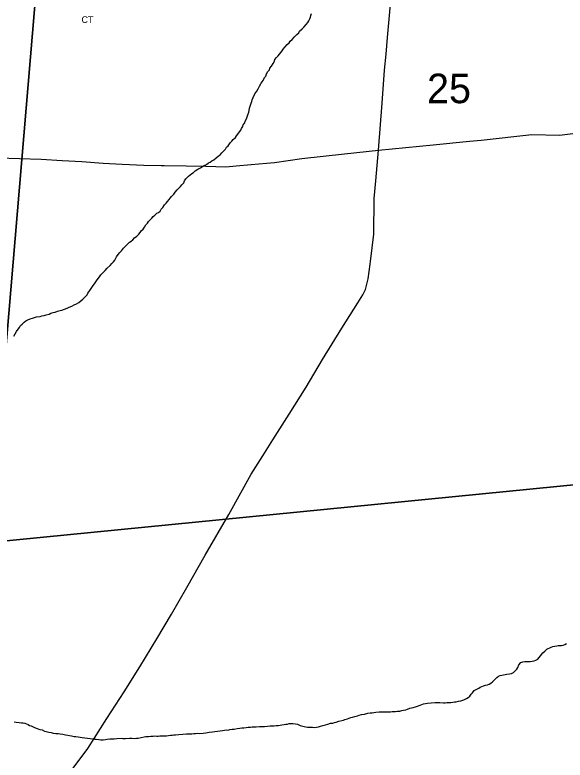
# Model space of a CAD drawing. Extents: x 1310247 to 1664935, y 284496 to 704931.
# Drawn here: x 1495982 to 1500101, y 562696 to 568275 of the extents above; entities that cross this region are included whole.
import ezdxf

# ---------------------------------------------------------------- set-up
doc = ezdxf.new("R2010")
doc.units = 0
for name, color, linetype in [('GM_P_State_Location', 7, 'Continuous'), ('GM_X_County', 7, 'Continuous'), ('GM_X_Interstate_Shield', 7, 'Continuous'), ('GM_X_Minor_River_Text', 7, 'Continuous'), ('GM_X_US_Location', 7, 'Continuous')]:
    doc.layers.add(name, color=color, linetype=linetype)

msp = doc.modelspace()

# ---------------------------------------------------------------- linework, layer by layer
at = {"layer": 'GM_X_County'}
for points in [[(1490772.2, 570534), (1496258.3, 569855.4), (1495789, 564325.3), (1490328.6, 565207.3)], [(1496258.3, 569855.4), (1501640.4, 570244.6), (1501203.7, 564857.8), (1495789, 564325.3)], [(1495789, 564325.3), (1501203.7, 564857.8), (1500750.3, 559431.5), (1495336.9, 558652.9)]]:
    msp.add_lwpolyline(points, close=True, dxfattribs=at)
at = {"layer": 'GM_X_Interstate_Shield'}
for points in [[(1498761, 567982), (1498772.3, 568105), (1498806.7, 568495.1), (1498851.3, 568943), (1498877.7, 569236.8), (1498902, 569539.7), (1498916.2, 569670.4), (1498925.3, 569755.6), (1498932.4, 569863), (1498943.6, 570026.1), (1498968.1, 570176.7), (1498998.2, 570563.4), (1499032.9, 570976.1), (1499064.7, 571348.8), (1499066.8, 571350.7), (1499095.7, 571681.3), (1499100.5, 571743.5)], [(1498705.4, 567263), (1498731.8, 567614.5), (1498750, 567861.8), (1498761, 567982)], [(1499384.6, 567329.3), (1499472.5, 567337.9), (1499851.4, 567378.5), (1500058.3, 567375.1), (1500259.2, 567399)], [(1498705.4, 567263), (1499112.7, 567302.5), (1499384.6, 567329.3)], [(1497866.7, 567165.2), (1497925.2, 567170.7), (1498129.9, 567199.1), (1498450.1, 567235.6), (1498705.4, 567263)], [(1498645.3, 566427.7), (1498669.7, 566633.5), (1498673, 566901.2), (1498684.1, 567033), (1498705.4, 567263)], [(1495442.6, 567228.6), (1495553.4, 567218.8), (1495857.1, 567203.6), (1496015.4, 567200.3), (1496177.7, 567194.9), (1496335.8, 567185.6), (1496482, 567176.6), (1496642.1, 567165.2), (1496784.3, 567158.2), (1496948.5, 567148.8), (1497076.4, 567147.9)], [(1497076.4, 567147.9), (1497082.7, 567147.8), (1497098.8, 567147.7), (1497265.1, 567144.2), (1497411.3, 567141.2), (1497561.6, 567138.1), (1497637.9, 567144.5), (1497750.4, 567154.2), (1497866.7, 567165.2)], [(1496388.3, 562595.2), (1496528.5, 562782.6), (1496671.4, 563006.3), (1496799.9, 563206.2), (1496918.1, 563394.3), (1497044.8, 563604.3), (1497154.9, 563788.5), (1497269.2, 563986.7), (1497406.7, 564230.6), (1497583.4, 564533.8), (1497752.1, 564835.2), (1497837.2, 564973.8), (1497913.8, 565092.6), (1498036.1, 565286.6), (1498162.6, 565486.6), (1498285.2, 565694.7), (1498430.4, 565928.4), (1498548.6, 566118.5), (1498588, 566177.9), (1498606.9, 566219.6), (1498626.6, 566299.4), (1498642.9, 566407.4), (1498645.3, 566427.7)]]:
    msp.add_lwpolyline(points, dxfattribs=at)
at = {"layer": 'GM_X_Minor_River_Text'}
for points in [[(1497754.7, 567627.2), (1497759.1, 567639.2), (1497765.5, 567657.1), (1497778.3, 567684.9), (1497792.8, 567704.6), (1497803.3, 567722.4), (1497813.9, 567742.2), (1497826.5, 567764), (1497841, 567783.7), (1497851.6, 567805.5), (1497859.9, 567817.3), (1497866.3, 567833.2), (1497876.8, 567851), (1497887.2, 567864.8), (1497891.5, 567876.8), (1497901.9, 567890.5), (1497914.5, 567910.3), (1497924.9, 567928.1), (1497929.3, 567940), (1497941.7, 567955.8), (1497952.1, 567969.6), (1497962.4, 567981.4), (1497972.8, 567993.2), (1497983.1, 568004.9), (1497991.5, 568018.8), (1498003.9, 568032.5), (1498020.4, 568052.2), (1498034.8, 568065.9), (1498043.1, 568077.7), (1498057.5, 568091.4), (1498076.1, 568111), (1498092.6, 568128.7), (1498106.9, 568140.3), (1498113.3, 568154.2), (1498131.8, 568169.8), (1498144.2, 568183.6), (1498162.7, 568203.2), (1498175.1, 568216.9), (1498181.5, 568230.8), (1498189.9, 568246.7), (1498196.2, 568258.5), (1498198.6, 568270.5), (1498202.9, 568284.5)], [(1496578.1, 566261.7), (1496592.7, 566283.4), (1496605.2, 566301.2), (1496615.6, 566315), (1496626, 566328.8), (1496642.5, 566346.4), (1496657, 566362.1), (1496673.4, 566377.8), (1496694, 566399.3), (1496708.4, 566413), (1496720.8, 566426.7), (1496731.1, 566438.5), (1496737.5, 566452.4), (1496743.8, 566464.3), (1496754.3, 566480.1), (1496768.7, 566495.8), (1496779.1, 566507.6), (1496795.6, 566527.2), (1496810.1, 566542.9), (1496824.5, 566558.6), (1496840.9, 566572.2), (1496853.2, 566582), (1496865.5, 566591.7), (1496877.9, 566605.4), (1496894.3, 566619.1), (1496908.7, 566632.8), (1496919, 566644.6), (1496927.4, 566658.4), (1496941.7, 566670.1), (1496952.2, 566685.9), (1496962.7, 566703.7), (1496975, 566715.4), (1496983.3, 566727.2), (1496991.6, 566739.1), (1497006, 566752.8), (1497018.4, 566766.5), (1497030.7, 566776.2), (1497045.1, 566789.9), (1497057.3, 566795.7), (1497069.6, 566805.4), (1497078, 566819.2), (1497088.3, 566833), (1497102.9, 566852.7), (1497113.3, 566866.5), (1497123.6, 566878.3), (1497136, 566892), (1497144.3, 566903.9), (1497154.7, 566915.7), (1497171.2, 566933.3), (1497181.6, 566947.1), (1497198.1, 566964.7), (1497210.4, 566976.5), (1497220.8, 566990.3), (1497231.1, 567002), (1497245.6, 567017.8), (1497251.9, 567031.6), (1497262.4, 567047.4), (1497280.9, 567067), (1497295.2, 567076.7), (1497305.6, 567088.5), (1497319.8, 567096.2), (1497332.1, 567107.9), (1497350.5, 567119.5), (1497370.8, 567129), (1497387.1, 567138.7), (1497399.3, 567146.4), (1497415.6, 567156), (1497432, 567167.6), (1497444.1, 567171.3), (1497456.4, 567181.1), (1497470.7, 567190.7), (1497489.1, 567204.3), (1497503.5, 567216), (1497517.8, 567227.7), (1497530.2, 567241.4), (1497542.6, 567255.2), (1497559, 567270.8), (1497565.4, 567284.7), (1497577.7, 567294.4), (1497594.3, 567316.1), (1497606.7, 567329.8), (1497617, 567341.6), (1497633.5, 567357.3), (1497641.8, 567369.1), (1497652.1, 567380.9), (1497664.6, 567398.6), (1497673, 567412.5), (1497677.3, 567424.4), (1497687.7, 567438.2), (1497692.1, 567452.2), (1497702.5, 567465.9), (1497706.8, 567479.9), (1497715.3, 567495.7), (1497721.7, 567511.6), (1497726.1, 567527.6), (1497732.6, 567545.5), (1497735, 567559.5), (1497739.4, 567575.4), (1497743.8, 567591.4), (1497750.4, 567613.3), (1497754.7, 567627.2)], [(1495974.2, 565869.4), (1495984.7, 565887.2), (1495993.2, 565905.1), (1496005.6, 565920.8), (1496016, 565934.6), (1496024.4, 565948.5), (1496036.6, 565958.2), (1496051.1, 565973.9), (1496063.4, 565983.6), (1496077.6, 565991.3), (1496095.9, 565998.8), (1496114.1, 566004.4), (1496128.2, 566008.1), (1496144.4, 566013.7), (1496170.6, 566017), (1496182.7, 566020.8), (1496200.9, 566024.3), (1496217.1, 566029.9), (1496237.3, 566035.4), (1496251.5, 566041.1), (1496267.7, 566046.7), (1496283.8, 566050.3), (1496302, 566055.9), (1496320.2, 566061.4), (1496334.3, 566065.1), (1496352.6, 566072.7), (1496372.8, 566078.2), (1496389, 566085.8), (1496407.3, 566093.4), (1496425.6, 566103), (1496443.9, 566112.5), (1496460.2, 566122.2), (1496476.6, 566133.8), (1496490.9, 566145.5), (1496511.5, 566167), (1496521.9, 566178.8), (1496528.2, 566190.7), (1496542.7, 566210.4), (1496553.2, 566226.2), (1496567.8, 566249.9), (1496578.1, 566261.7)], [(1499784.5, 563431.2), (1499800.6, 563432.8), (1499820.7, 563434.2), (1499838.7, 563433.8), (1499854.8, 563435.4), (1499869, 563439), (1499881.1, 563442.8), (1499897.4, 563452.4), (1499916.1, 563476), (1499934.7, 563497.6), (1499949.1, 563511.3), (1499965.5, 563526.9), (1499998, 563542.2), (1500010.1, 563545.9), (1500024.3, 563549.5), (1500038.4, 563551.2), (1500050.4, 563552.9), (1500062.5, 563552.6), (1500074.6, 563554.3), (1500086.6, 563556), (1500098.8, 563561.7), (1500111, 563567.4)], [(1498146.8, 562946.5), (1498160.8, 562944.2), (1498172.8, 562941.8), (1498192.8, 562941.3), (1498208.9, 562940.9), (1498222.9, 562940.6), (1498239, 562942.2), (1498255.1, 562945.8), (1498269.3, 562949.5), (1498287.5, 562955), (1498307.7, 562960.5), (1498325.8, 562964.1), (1498344.1, 562971.7), (1498362.2, 562973.2), (1498374.3, 562976.9), (1498386.5, 562980.6), (1498406.7, 562986.1), (1498428.9, 562991.6), (1498441, 562995.3), (1498453.1, 562999), (1498471.3, 563004.6), (1498485.5, 563010.2), (1498497.7, 563013.9), (1498509.8, 563017.7), (1498525.9, 563021.3), (1498546.2, 563026.8), (1498560.3, 563032.4), (1498576.5, 563036), (1498598.7, 563039.5), (1498624.9, 563046.9), (1498643, 563048.4), (1498657.1, 563050.1), (1498669.2, 563051.8), (1498685.3, 563053.4), (1498709.4, 563056.8), (1498731.5, 563056.2), (1498751.6, 563055.7), (1498779.7, 563057), (1498793.7, 563056.7), (1498805.8, 563058.4), (1498819.9, 563060), (1498831.9, 563059.7), (1498844, 563061.4), (1498864.1, 563062.9), (1498878.2, 563066.6), (1498892.3, 563068.2), (1498908.5, 563071.8), (1498920.7, 563077.6), (1498938.9, 563083.1), (1498963.1, 563088.5), (1498989.4, 563097.9), (1499015.7, 563107.3), (1499042.1, 563116.7), (1499070.3, 563122), (1499098.5, 563125.3), (1499128.6, 563126.5), (1499146.6, 563126.1), (1499164.7, 563125.6), (1499190.7, 563125), (1499202.8, 563124.7), (1499214.9, 563126.4), (1499230.9, 563126), (1499245, 563127.6), (1499261.1, 563129.2), (1499273.2, 563130.9), (1499285.2, 563132.6), (1499303.4, 563136.2), (1499319.5, 563139.8), (1499343.8, 563147.2), (1499362.1, 563156.8), (1499374.4, 563164.5), (1499388.6, 563174.2), (1499397, 563188), (1499407.4, 563199.8), (1499419.8, 563215.5), (1499436.1, 563225.2), (1499454.4, 563234.7), (1499466.6, 563240.4), (1499478.8, 563246.2), (1499491, 563251.9), (1499505.1, 563255.5), (1499521.2, 563259.1), (1499533.4, 563262.8), (1499545.6, 563270.6), (1499557.9, 563280.3), (1499570.3, 563294), (1499590.9, 563313.6), (1499603.1, 563323.3), (1499615.3, 563329), (1499627.4, 563330.7), (1499651.6, 563336.1), (1499665.7, 563337.8), (1499683.9, 563341.4), (1499700, 563343), (1499716.3, 563352.6), (1499728.6, 563364.3), (1499740.9, 563376), (1499747.3, 563389.9), (1499755.8, 563407.8), (1499770.3, 563425.5), (1499784.5, 563431.2)], [(1495976.6, 562981.1), (1495992.6, 562978.7), (1496014.6, 562976.1), (1496030.7, 562975.7), (1496042.6, 562973.4), (1496056.6, 562971), (1496068.5, 562966.7), (1496080.5, 562962.4), (1496092.3, 562954.1), (1496104.3, 562951.8), (1496124.1, 562943.2), (1496142, 562934.8), (1496169.8, 562924), (1496185.8, 562921.6), (1496203.6, 562913.2), (1496215.6, 562910.8), (1496235.5, 562904.3), (1496253.5, 562901.9), (1496269.4, 562897.4), (1496289.4, 562894.9), (1496305.5, 562894.5), (1496321.5, 562892.1), (1496341.5, 562889.6), (1496361.4, 562885.1), (1496377.4, 562882.7), (1496391.4, 562880.3), (1496405.4, 562878)], [(1496405.4, 562878), (1496425.3, 562873.4), (1496439.3, 562871.1), (1496455.3, 562868.7), (1496471.3, 562866.3), (1496485.3, 562863.9), (1496505.3, 562861.4), (1496525.3, 562858.9), (1496545.3, 562856.4), (1496563.3, 562853.9), (1496577.3, 562851.6), (1496589.3, 562851.2), (1496609.3, 562848.8), (1496625.4, 562848.3), (1496643.4, 562847.9), (1496659.5, 562849.5), (1496673.6, 562851.2), (1496693.7, 562854.6), (1496725.9, 562855.8), (1496746, 562857.3), (1496778.1, 562858.5), (1496790.1, 562858.2), (1496810.2, 562857.7), (1496840.3, 562859), (1496858.4, 562858.5), (1496878.4, 562858), (1496892.5, 562859.7), (1496904.5, 562859.4), (1496926.8, 562864.8), (1496949, 562870.3), (1496963.1, 562871.9), (1496983.2, 562873.4), (1496999.3, 562875.1), (1497017.3, 562874.6), (1497029.4, 562876.3), (1497043.4, 562875.9), (1497055.4, 562875.6), (1497067.5, 562877.3), (1497081.6, 562877), (1497093.6, 562876.7), (1497105.6, 562876.4), (1497117.7, 562878.1), (1497131.8, 562879.8), (1497147.9, 562881.3), (1497160, 562883), (1497172.1, 562884.8), (1497184.1, 562884.4), (1497210.3, 562887.8), (1497238.4, 562889.1), (1497266.6, 562892.4), (1497288.6, 562891.9), (1497306.7, 562893.4), (1497320.8, 562895.1), (1497334.8, 562894.7), (1497348.9, 562896.4), (1497365, 562895.9), (1497391.1, 562897.3), (1497411.2, 562898.8), (1497437.4, 562904.2), (1497461.6, 562907.6), (1497479.7, 562909.1), (1497497.8, 562912.7), (1497519.9, 562914.1), (1497536.1, 562917.7), (1497552.2, 562919.3), (1497566.3, 562921), (1497578.3, 562920.7), (1497592.4, 562924.3), (1497608.5, 562925.9), (1497622.6, 562927.6), (1497646.8, 562931), (1497666.9, 562934.5), (1497681, 562936.2), (1497695.1, 562937.8), (1497713.2, 562939.4), (1497727.3, 562941), (1497745.4, 562942.6), (1497759.5, 562944.2), (1497771.5, 562943.9), (1497787.6, 562945.5), (1497813.7, 562946.9), (1497837.8, 562948.3), (1497851.9, 562947.9), (1497872, 562949.4), (1497892.1, 562950.9), (1497908.2, 562952.5), (1497922.2, 562952.2), (1497938.3, 562953.8), (1497954.4, 562955.4), (1497980.6, 562958.7), (1497998.7, 562962.3), (1498010.8, 562964), (1498022.9, 562965.7), (1498035, 562969.4), (1498047.1, 562969.1), (1498063.1, 562968.7), (1498083.1, 562966.2), (1498097.1, 562963.8), (1498116.9, 562955.3), (1498128.9, 562951), (1498146.8, 562946.5)]]:
    msp.add_lwpolyline(points, dxfattribs=at)

# ---------------------------------------------------------------- texts
at = {"layer": 'GM_P_State_Location'}
msp.add_text('CT', height=50, rotation=0, dxfattribs=at).set_placement((1496480.6, 568214.6))
at = {"layer": 'GM_X_US_Location'}
msp.add_text('25', height=221, rotation=0, dxfattribs=at).set_placement((1499067.8, 567614))

doc.saveas('drawing.dxf')
